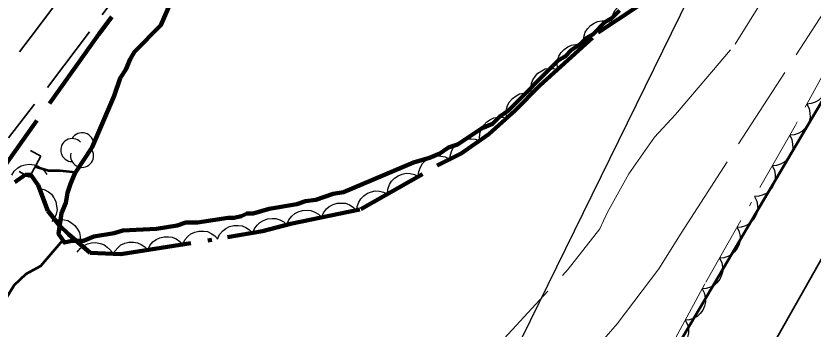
# Model space of a CAD drawing. Extents: x 386081 to 389416, y 5130568 to 5134082.
# Drawn here: x 388016.4 to 388083.9, y 5132424.5 to 5132451 of the extents above; entities that cross this region are included whole.
import ezdxf

# ---------------------------------------------------------------- set-up
doc = ezdxf.new("R2010")
doc.units = 0
doc.header["$LTSCALE"] = 1.2
for name, pattern in [('DASH_DOUBLE_DOT', [9.2, 5, -1.2, 0.3, -1.2, 0.3, -1.2]), ('DOT_DASHED', [7.7, 5, -1.2, 0.3, -1.2]), ('LONG_DASHED', [7.5, 6, -1.5]), ('MEDIUM_DASHED', [4.5, 3, -1.5])]:
    doc.linetypes.add(name, pattern=pattern)
for name, color, linetype, lineweight in [('1', 7, 'Continuous', 53), ('2', 7, 'Continuous', 13), ('21', 7, 'LONG_DASHED', 35), ('23', 7, 'Continuous', 40), ('26', 7, 'Continuous', 35), ('36', 7, 'Continuous', 13), ('4', 7, 'DASH_DOUBLE_DOT', 53), ('44', 7, 'Continuous', 25)]:
    doc.layers.add(name, color=color, linetype=linetype, lineweight=lineweight)

msp = doc.modelspace()

# ---------------------------------------------------------------- linework, layer by layer
at = {"layer": '1'}
msp.add_lwpolyline([(388069.45, 5132417.95), (388103.17, 5132475.01), (388105.15, 5132478.96), (388107.78, 5132483.5), (388119.66, 5132504.72), (388132.24, 5132527.83), (388142.81, 5132546.51), (388163.69, 5132584.01), (388170.23, 5132596.41), (388175.23, 5132604.94), (388175.72, 5132605.13), (388177.83, 5132605.59), (388178.5, 5132605.42), (388179.26, 5132604.9), (388180.48, 5132604.63)], dxfattribs=at)
at = {"layer": '2', "linetype": 'LONG_DASHED'}
for points in [[(388065.84, 5132423.18), (388067.33, 5132424.9), (388070.87, 5132429.55), (388072.75, 5132432.57), (388086.71, 5132454.19), (388091.86, 5132462.74), (388099.79, 5132476.49), (388101.48, 5132480.05), (388104.41, 5132485.49), (388107.19, 5132489.9), (388112.79, 5132499.37), (388120.65, 5132513.26), (388124.94, 5132521.53), (388137.48, 5132544.98), (388140.98, 5132550.83), (388155.26, 5132575.3), (388157.3, 5132579.42), (388158.41, 5132582.4), (388160.1, 5132585.84), (388162.51, 5132589.88), (388166.35, 5132596.99), (388170.81, 5132608.08)], [(388072.27, 5132442.62), (388077.33, 5132448.57), (388089.93, 5132468.74), (388090.87, 5132470.93), (388091.75, 5132473.82), (388095.05, 5132483.59), (388096.31, 5132486.26), (388097.78, 5132488.63), (388105.68, 5132500.66), (388107.57, 5132502.92), (388114.54, 5132511.72), (388115.78, 5132513.84), (388116.63, 5132516.04), (388118.64, 5132520.3), (388119.64, 5132521.66), (388120.94, 5132523.98), (388122.01, 5132526.51), (388125.42, 5132531.75)], [(388016.37, 5132374.72), (388018.16, 5132374.16), (388019.29, 5132373.36), (388021.32, 5132372.34), (388021.87, 5132372.5), (388022.34, 5132373.01), (388025.41, 5132376.83), (388027.89, 5132380.61), (388028.4, 5132382.13), (388030.61, 5132387.59), (388035.44, 5132394.04), (388042.25, 5132403.84), (388044.09, 5132407.03), (388046.37, 5132410.28), (388051.1, 5132416.4), (388053.18, 5132418.5), (388056.58, 5132422.4), (388063.19, 5132429.53), (388065.86, 5132432.94), (388066.48, 5132434.3), (388068.32, 5132437.61), (388070.5, 5132440.71), (388072.27, 5132442.62)]]:
    msp.add_lwpolyline(points, dxfattribs=at)
at = {"layer": '21', "linetype": 'MEDIUM_DASHED'}
for points in [[(388006.82, 5132435.09), (388017.51, 5132449), (388028.93, 5132464.13), (388049.15, 5132490.46), (388057.63, 5132501.87), (388067.26, 5132514.15), (388068.84, 5132515.78), (388070.21, 5132516.94), (388071.45, 5132517.84), (388072.81, 5132518.63), (388074.76, 5132519.51), (388077.04, 5132520.3), (388087.9, 5132523.67), (388092.26, 5132525.28), (388097.83, 5132527.51)], [(388012.45, 5132436.38), (388020.46, 5132446.74), (388029.69, 5132459.12), (388039.16, 5132471.33), (388050.45, 5132485.5), (388059.43, 5132497.19), (388068.41, 5132508.38), (388069.9, 5132509.97), (388071.05, 5132511), (388072.38, 5132511.9), (388075.24, 5132513.37), (388090.61, 5132519.74), (388096.5, 5132522.04), (388098.42, 5132522.66)]]:
    msp.add_lwpolyline(points, dxfattribs=at)
at = {"layer": '21', "lineweight": 140}
msp.add_lwpolyline([(388095.4, 5132519.23), (388090.22, 5132517.68), (388085.13, 5132515.84), (388075.09, 5132511.73), (388070.64, 5132508.67), (388067.03, 5132504.63), (388060.26, 5132496.2), (388046.93, 5132479.13), (388043.47, 5132474.97), (388036.42, 5132466.75), (388033.07, 5132462.49), (388029.81, 5132458.17), (388023.42, 5132449.42), (388013.95, 5132436.23), (388007.7, 5132427.38)], dxfattribs=at)
at = {"layer": '23', "lineweight": 35}
msp.add_lwpolyline([(388350.66, 5132898.63), (388202.91, 5132638.38), (388174.85, 5132589.18), (388148.16, 5132542.09), (388122.46, 5132497.01), (388036.96, 5132346.4), (388027.91, 5132330.61), (387994.29, 5132271.3), (387943.96, 5132182.8), (387915.65, 5132132.74), (387888.36, 5132084.71), (387863.09, 5132039.98), (387797.42, 5131924.62), (387647.54, 5131660.34), (387567.35, 5131519.3), (387534.84, 5131461.86), (387476.24, 5131358.73)], dxfattribs=at)
at = {"layer": '26'}
for p, q in [((388018.5, 5132439.09), (388017.62, 5132439.57)), ((388018.5, 5132439.09), (388017.54, 5132437.32)), ((388017.54, 5132437.32), (388016.66, 5132437.79))]:
    msp.add_line(p, q, dxfattribs=at)
at = {"layer": '36', "lineweight": 25}
msp.add_lwpolyline([(388129.01, 5132557.53), (388103.67, 5132510.59), (388080.89, 5132467.79), (388051.76, 5132408.43), (388082.32, 5132390.9), (388112.7, 5132443.67), (388134.68, 5132481.4), (388175.96, 5132550.09), (388203.59, 5132598.84), (388283.16, 5132575.74)], dxfattribs=at)
at = {"layer": '4', "linetype": 'Continuous', "lineweight": 90}
msp.add_lwpolyline([(388030.54, 5132454.52), (388028.68, 5132450.18), (388026.45, 5132447.93), (388026.08, 5132447.31), (388025.71, 5132446.44), (388025.21, 5132445.69), (388024.72, 5132444.2), (388022.86, 5132439.86), (388021.37, 5132437.62), (388021, 5132436.75), (388020.75, 5132436), (388020.62, 5132435.14), (388020.25, 5132434.27), (388020, 5132432.53), (388020.5, 5132431.79), (388021.12, 5132431.92), (388022.11, 5132431.93), (388022.98, 5132432.31), (388024.71, 5132432.57), (388025.45, 5132432.82), (388028.3, 5132432.96), (388030.04, 5132433.22), (388030.78, 5132433.48), (388031.77, 5132433.48), (388034.37, 5132433.87), (388034.87, 5132433.88), (388035.49, 5132434.01), (388035.98, 5132434.26), (388036.48, 5132434.26), (388037.84, 5132434.64), (388040.19, 5132435.03), (388040.93, 5132435.28), (388041.8, 5132435.41), (388043.28, 5132435.92), (388044.15, 5132436.05), (388050.09, 5132438.57), (388051.45, 5132438.95), (388052.32, 5132439.33), (388053.06, 5132439.83), (388053.8, 5132440.08), (388055.9, 5132441.46), (388056.77, 5132441.83), (388057.39, 5132442.46), (388058.13, 5132442.96), (388062.34, 5132447.19), (388062.95, 5132447.57), (388063.45, 5132448.07), (388064.19, 5132448.57), (388064.69, 5132449.06), (388065.3, 5132449.44), (388066.29, 5132450.44), (388066.91, 5132450.81), (388067.53, 5132451.43)], dxfattribs=at)
at = {"layer": '4'}
for points in [[(388021.44, 5132437.73), (388020.13, 5132437.86), (388019.14, 5132437.85), (388018.02, 5132438.21)], [(387903.36, 5132308.04), (387908.6, 5132314.26), (387920.58, 5132326.98), (387925.96, 5132333.99), (387955.31, 5132360.98), (387968.85, 5132373.63), (387980.92, 5132386.88), (387997.63, 5132406.11), (388003.3, 5132412.46), (388006.68, 5132415.63), (388007.94, 5132417.55), (388009.44, 5132419.16), (388010.05, 5132419.23), (388010.81, 5132419.74), (388011.93, 5132420.94), (388013.08, 5132422.61), (388014.26, 5132424.98), (388016.25, 5132428.18), (388017.26, 5132429.13), (388018.5, 5132429.83), (388020.36, 5132432)]]:
    msp.add_lwpolyline(points, dxfattribs=at)
at = {"layer": '44', "linetype": 'DOT_DASHED', "lineweight": 90}
for points in [[(388065.74, 5132449.56), (388071.55, 5132453.43), (388073.28, 5132455.17), (388074.14, 5132456.78), (388074.76, 5132458.88), (388074.51, 5132460.37), (388073.03, 5132462.09), (388070.81, 5132463.55), (388068.95, 5132463.42), (388066.73, 5132463.15), (388065.13, 5132463.76), (388064.26, 5132465.12), (388064.02, 5132466.84), (388065.5, 5132472.04), (388065.99, 5132475.75), (388066.36, 5132477.61), (388067.35, 5132478.35), (388068.83, 5132478.36), (388070.81, 5132477.63), (388073.15, 5132477.03), (388076.12, 5132476.06), (388079.45, 5132475.22), (388082.29, 5132475.11), (388084.63, 5132475.75)], [(388016.3, 5132436.89), (388017.16, 5132437.51), (388017.66, 5132437.52), (388018.28, 5132436.65), (388019.1, 5132434.47), (388020.09, 5132433.24), (388020.84, 5132432.5), (388022.69, 5132430.91), (388025.29, 5132430.8), (388034.33, 5132432.23), (388037.29, 5132432.75), (388039.65, 5132433.38), (388045.63, 5132434.62), (388052.15, 5132438.33), (388054.13, 5132439.34), (388056.47, 5132440.96), (388058.7, 5132442.96), (388060.8, 5132445.07), (388065.74, 5132449.56)]]:
    msp.add_lwpolyline(points, dxfattribs=at)
at = {"layer": '44'}
for points in [[(388066.88, 5132450.32), (388066.88, 5132450.74), (388067, 5132451.12), (388067.14, 5132451.42), (388067.37, 5132451.69), (388067.66, 5132451.92), (388068.01, 5132452.07), (388068.32, 5132452.17), (388068.68, 5132452.18), (388069.04, 5132452.12), (388069.37, 5132451.98)], [(388064.53, 5132448.46), (388064.47, 5132448.88), (388064.53, 5132449.28), (388064.63, 5132449.59), (388064.82, 5132449.89), (388065.07, 5132450.16), (388065.39, 5132450.37), (388065.68, 5132450.51), (388066.03, 5132450.57), (388066.4, 5132450.56), (388066.75, 5132450.48)], [(388062.31, 5132446.44), (388062.25, 5132446.86), (388062.31, 5132447.26), (388062.41, 5132447.58), (388062.6, 5132447.87), (388062.85, 5132448.14), (388063.17, 5132448.35), (388063.46, 5132448.5), (388063.81, 5132448.55), (388064.18, 5132448.55), (388064.53, 5132448.46)], [(388060.09, 5132444.43), (388060.03, 5132444.84), (388060.09, 5132445.24), (388060.19, 5132445.56), (388060.38, 5132445.85), (388060.63, 5132446.13), (388060.95, 5132446.33), (388061.24, 5132446.48), (388061.59, 5132446.53), (388061.96, 5132446.53), (388062.31, 5132446.44)], [(388084.85, 5132446.15), (388085.04, 5132445.78), (388085.12, 5132445.38), (388085.13, 5132445.05), (388085.05, 5132444.71), (388084.9, 5132444.37), (388084.66, 5132444.07), (388084.44, 5132443.83), (388084.13, 5132443.67), (388083.77, 5132443.55), (388083.42, 5132443.51)], [(388058.01, 5132442.27), (388057.93, 5132442.68), (388057.97, 5132443.08), (388058.05, 5132443.4), (388058.22, 5132443.71), (388058.46, 5132443.99), (388058.77, 5132444.21), (388059.06, 5132444.37), (388059.4, 5132444.44), (388059.77, 5132444.46), (388060.12, 5132444.39)], [(388083.42, 5132443.51), (388083.61, 5132443.14), (388083.68, 5132442.74), (388083.7, 5132442.41), (388083.61, 5132442.07), (388083.46, 5132441.73), (388083.23, 5132441.43), (388083, 5132441.2), (388082.69, 5132441.03), (388082.34, 5132440.91), (388081.98, 5132440.88)], [(388055.74, 5132440.3), (388055.68, 5132440.72), (388055.74, 5132441.12), (388055.84, 5132441.43), (388056.03, 5132441.73), (388056.29, 5132442), (388056.61, 5132442.2), (388056.9, 5132442.35), (388057.25, 5132442.4), (388057.62, 5132442.39), (388057.97, 5132442.31)], [(388053.19, 5132438.69), (388053.19, 5132439.11), (388053.3, 5132439.5), (388053.44, 5132439.8), (388053.67, 5132440.07), (388053.95, 5132440.31), (388054.3, 5132440.47), (388054.61, 5132440.57), (388054.96, 5132440.58), (388055.32, 5132440.53), (388055.66, 5132440.4)], [(388081.96, 5132440.89), (388082.15, 5132440.51), (388082.21, 5132440.11), (388082.22, 5132439.78), (388082.13, 5132439.44), (388081.98, 5132439.11), (388081.74, 5132438.81), (388081.5, 5132438.58), (388081.19, 5132438.42), (388080.84, 5132438.31), (388080.48, 5132438.28)], [(388050.48, 5132437.38), (388050.52, 5132437.8), (388050.67, 5132438.18), (388050.83, 5132438.47), (388051.08, 5132438.71), (388051.38, 5132438.92), (388051.74, 5132439.05), (388052.06, 5132439.13), (388052.41, 5132439.11), (388052.77, 5132439.03), (388053.09, 5132438.87)], [(388016.03, 5132437.49), (388016.25, 5132437.84), (388016.56, 5132438.1), (388016.84, 5132438.28), (388017.18, 5132438.37), (388017.55, 5132438.41), (388017.93, 5132438.36), (388018.24, 5132438.28), (388018.54, 5132438.09), (388018.82, 5132437.84), (388019.02, 5132437.55)], [(388080.48, 5132438.28), (388080.66, 5132437.91), (388080.73, 5132437.51), (388080.74, 5132437.18), (388080.65, 5132436.84), (388080.49, 5132436.5), (388080.25, 5132436.2), (388080.02, 5132435.98), (388079.7, 5132435.82), (388079.35, 5132435.71), (388078.99, 5132435.68)], [(388047.88, 5132435.9), (388047.91, 5132436.32), (388048.06, 5132436.69), (388048.22, 5132436.98), (388048.47, 5132437.23), (388048.77, 5132437.44), (388049.13, 5132437.57), (388049.45, 5132437.65), (388049.8, 5132437.63), (388050.16, 5132437.54), (388050.48, 5132437.38)], [(388018.38, 5132436.37), (388018.79, 5132436.28), (388019.14, 5132436.07), (388019.4, 5132435.87), (388019.61, 5132435.58), (388019.77, 5132435.25), (388019.84, 5132434.87), (388019.87, 5132434.55), (388019.79, 5132434.2), (388019.65, 5132433.86), (388019.44, 5132433.56)], [(388045.27, 5132434.42), (388045.3, 5132434.83), (388045.45, 5132435.21), (388045.61, 5132435.5), (388045.86, 5132435.75), (388046.17, 5132435.96), (388046.53, 5132436.09), (388046.84, 5132436.17), (388047.19, 5132436.14), (388047.55, 5132436.06), (388047.88, 5132435.9)], [(388078.99, 5132435.68), (388079.17, 5132435.3), (388079.24, 5132434.9), (388079.25, 5132434.57), (388079.16, 5132434.23), (388079.01, 5132433.9), (388078.76, 5132433.6), (388078.53, 5132433.37), (388078.22, 5132433.21), (388077.86, 5132433.1), (388077.5, 5132433.07)], [(388042.29, 5132433.93), (388042.45, 5132434.31), (388042.7, 5132434.63), (388042.94, 5132434.85), (388043.26, 5132435.01), (388043.61, 5132435.12), (388044, 5132435.13), (388044.32, 5132435.11), (388044.65, 5132434.98), (388044.97, 5132434.79), (388045.22, 5132434.54)], [(388039.35, 5132433.32), (388039.51, 5132433.7), (388039.77, 5132434.02), (388040.01, 5132434.24), (388040.32, 5132434.4), (388040.68, 5132434.51), (388041.06, 5132434.52), (388041.38, 5132434.5), (388041.71, 5132434.37), (388042.03, 5132434.18), (388042.29, 5132433.93)], [(388019.65, 5132433.67), (388020.06, 5132433.75), (388020.47, 5132433.71), (388020.79, 5132433.64), (388021.1, 5132433.46), (388021.38, 5132433.23), (388021.6, 5132432.91), (388021.77, 5132432.63), (388021.84, 5132432.29), (388021.86, 5132431.92), (388021.79, 5132431.56)], [(388036.45, 5132432.53), (388036.59, 5132432.92), (388036.83, 5132433.25), (388037.06, 5132433.49), (388037.36, 5132433.66), (388037.71, 5132433.79), (388038.09, 5132433.83), (388038.42, 5132433.82), (388038.75, 5132433.71), (388039.08, 5132433.54), (388039.35, 5132433.3)], [(388033.48, 5132432.08), (388033.65, 5132432.46), (388033.92, 5132432.77), (388034.17, 5132432.99), (388034.49, 5132433.14), (388034.85, 5132433.23), (388035.23, 5132433.23), (388035.55, 5132433.2), (388035.88, 5132433.06), (388036.19, 5132432.86), (388036.44, 5132432.6)], [(388077.5, 5132433.07), (388077.69, 5132432.7), (388077.75, 5132432.3), (388077.76, 5132431.97), (388077.67, 5132431.63), (388077.52, 5132431.29), (388077.28, 5132430.99), (388077.04, 5132430.76), (388076.73, 5132430.61), (388076.38, 5132430.49), (388076.02, 5132430.47)], [(388027.56, 5132431.16), (388027.73, 5132431.54), (388028, 5132431.84), (388028.26, 5132432.05), (388028.58, 5132432.19), (388028.94, 5132432.28), (388029.32, 5132432.28), (388029.64, 5132432.24), (388029.96, 5132432.1), (388030.27, 5132431.89), (388030.52, 5132431.63)], [(388030.52, 5132431.63), (388030.7, 5132432.01), (388030.97, 5132432.31), (388031.22, 5132432.52), (388031.54, 5132432.66), (388031.9, 5132432.75), (388032.28, 5132432.75), (388032.61, 5132432.71), (388032.93, 5132432.56), (388033.24, 5132432.36), (388033.48, 5132432.1)], [(388021.59, 5132430.96), (388021.84, 5132431.29), (388022.16, 5132431.53), (388022.45, 5132431.69), (388022.79, 5132431.77), (388023.16, 5132431.79), (388023.54, 5132431.71), (388023.85, 5132431.61), (388024.13, 5132431.4), (388024.39, 5132431.14), (388024.58, 5132430.83)], [(388024.59, 5132430.69), (388024.77, 5132431.07), (388025.04, 5132431.37), (388025.29, 5132431.58), (388025.61, 5132431.73), (388025.97, 5132431.82), (388026.36, 5132431.81), (388026.68, 5132431.77), (388027, 5132431.63), (388027.31, 5132431.42), (388027.56, 5132431.16)], [(388076.02, 5132430.47), (388076.2, 5132430.09), (388076.27, 5132429.69), (388076.28, 5132429.36), (388076.19, 5132429.02), (388076.03, 5132428.68), (388075.79, 5132428.39), (388075.56, 5132428.16), (388075.24, 5132428), (388074.89, 5132427.89), (388074.53, 5132427.86)], [(388074.54, 5132427.86), (388074.73, 5132427.48), (388074.81, 5132427.08), (388074.82, 5132426.75), (388074.74, 5132426.41), (388074.59, 5132426.07), (388074.36, 5132425.77), (388074.13, 5132425.54), (388073.82, 5132425.37), (388073.47, 5132425.25), (388073.11, 5132425.22)], [(388073.11, 5132425.22), (388073.3, 5132424.85), (388073.38, 5132424.45), (388073.39, 5132424.12), (388073.31, 5132423.78), (388073.16, 5132423.44), (388072.93, 5132423.13), (388072.7, 5132422.9), (388072.39, 5132422.73), (388072.04, 5132422.62), (388071.68, 5132422.58)]]:
    msp.add_lwpolyline(points, dxfattribs=at)
at = {"layer": '44', "linetype": 'DOT_DASHED', "lineweight": 13}
msp.add_lwpolyline([(388086.15, 5132448.53), (388082.41, 5132441.67), (388074.78, 5132428.3), (388066.9, 5132413.76)], dxfattribs=at)
at = {"layer": '44'}
for centre, start, end in [((388021.998, 5132440.1), 282.26917, 149.72626), ((388021.158, 5132439.612), 44.11537, 269.80396), ((388021.998, 5132439.124), 166.93686, 29.62122)]:
    msp.add_arc(centre, 0.976, start, end, dxfattribs=at)

doc.saveas('drawing.dxf')
